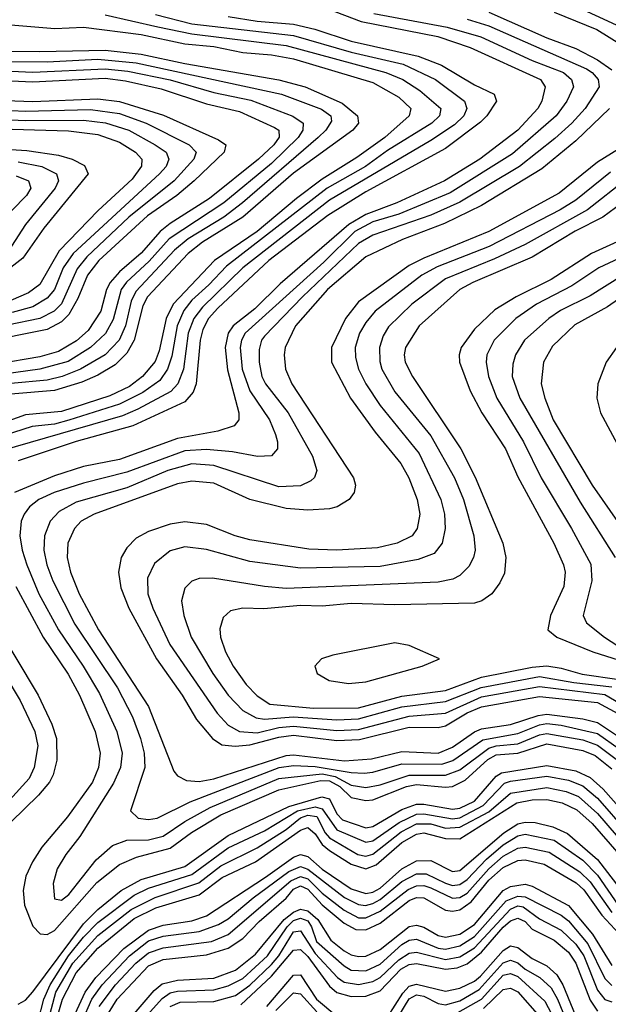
# Model space of a CAD drawing. Header units: inches. Extents: x 501365 to 657855, y 482276 to 547543.
# Tile 527 of 656: x 577274 to 578900, y 533416 to 536135. Entities that reach past the tile are written whole.
import ezdxf

# ---------------------------------------------------------------- set-up
doc = ezdxf.new("R2010")
doc.units = ezdxf.units.IN
doc.header["$MEASUREMENT"] = 0
doc.layers.add('A5573', color=7, linetype='Continuous')

msp = doc.modelspace()

# ---------------------------------------------------------------- linework, layer by layer
at = {"layer": 'A5573', "color": 5}
for points, elevation in [([(578690, 536228.7), (578921.5, 536121.5)], 4640), ([(577649.6, 536150), (577750, 536123.6), (578030, 536092.2), (578190, 536045.3), (578333, 536013), (578422.9, 535970), (578502.3, 535910), (578509.4, 535890), (578500.8, 535870), (578474.9, 535845.1), (578410, 535802.2), (578130, 535637.2), (577890.1, 535449.9), (577778.7, 535341.3), (577754.9, 535310), (577739.9, 535270), (577726.2, 535170), (577710.7, 535129.3), (577691.9, 535108.1), (577600.6, 535059.4), (577558.2, 535041.8), (577130, 534918.2)], 4460), ([(577510, 536148.7), (577655.3, 536115.3), (577750, 536096.1), (578010, 536064.5), (578285.3, 535990), (578332.4, 535970), (578379.7, 535939.7), (578437.6, 535890), (578433.9, 535870), (578412.5, 535850), (578290, 535774.6), (578229.5, 535730), (578123.8, 535670), (577845.1, 535454.9), (577796.9, 535403.1), (577750, 535361.1), (577727.4, 535332.6), (577709.1, 535290), (577694.3, 535205.7), (577682.4, 535170), (577661.2, 535138.8), (577614.4, 535105.6), (577550, 535073.8), (577410, 535029), (577370, 535018.7), (577308.5, 535011.5), (577130, 534954.5)], 4440), ([(578125, 536165), (578217.3, 536130), (578428.7, 536088.7), (578518.5, 536058.5), (578712.9, 535970), (578725.4, 535950), (578716.2, 535910), (578705.7, 535890), (578650.1, 535830), (578545, 535750), (578447.6, 535690), (578316.3, 535630), (578230, 535597.7), (578183.6, 535570), (577993.8, 535406.2), (577923.2, 535336.8), (577863.5, 535290), (577849.6, 535270), (577841.6, 535230), (577848.1, 535168.1), (577879.5, 535050), (577879.1, 535030), (577866.3, 535013.7), (577821.4, 534998.6), (577710, 534978.8), (577550, 534921.1), (577450, 534901.1), (577370, 534875.5), (577259.8, 534830)], 4520), ([(577850, 536144.6), (577930, 536131.8), (578030, 536123.2), (578088.9, 536108.9), (578190, 536075.8), (578375.1, 536035.1), (578439.2, 536010), (578530, 535955.6), (578584.3, 535930), (578590.7, 535910), (578564.8, 535870), (578547.2, 535852.8), (578450, 535779.8), (578230, 535660.4), (578125, 535595), (577962.4, 535470), (577821.7, 535338.3), (577795.6, 535310), (577780.1, 535279.9), (577772.9, 535250), (577761.2, 535130), (577753.6, 535106.4), (577730, 535080.2), (577586.6, 535013.4), (577430, 534970.3), (577270, 534917.1)], 4480), ([(578252.2, 536152.2), (578455.2, 536115.2), (578547.7, 536087.7), (578690, 536023.1), (578775.9, 535990), (578798.4, 535970), (578804.1, 535950), (578785.3, 535910), (578755.8, 535870), (578635.2, 535764.8), (578463, 535657), (578321.8, 535598.2), (578250, 535577), (578199.9, 535550), (578113.8, 535466.2), (577897.1, 535270), (577886.5, 535250), (577883.3, 535230), (577888.8, 535170), (577910.2, 535110.2), (577963.9, 535030), (577980.5, 534990), (577986.6, 534970), (577986.1, 534950), (577970, 534930.6), (577930.9, 534929.1), (577861.9, 534941.9), (577790, 534948.8), (577730, 534944.3), (577570, 534886), (577450, 534855.8), (577368.9, 534830), (577326.7, 534810), (577301.4, 534790), (577286.1, 534770), (577278, 534750), (577274.3, 534710), (577280.6, 534670), (577293.4, 534630), (577326.8, 534550), (577381, 534450), (577449.8, 534350), (577494.4, 534274.4), (577542.5, 534170), (577556.8, 534110), (577552.7, 534070), (577533.1, 534026.8), (577440.6, 533879.4), (577401.5, 533830), (577377.5, 533790), (577366.2, 533750), (577370, 533707.4), (577390, 533704.1), (577410, 533719.3), (577485.2, 533814.8), (577530, 533855.1), (577570, 533869.2), (577630, 533870.8), (577670, 533880.8), (577730, 533921.3), (577800.4, 533959.6), (577990, 534039.3), (578110, 534052.5), (578145.6, 534045.6), (578190, 534021.7), (578230, 534015.3), (578270, 534022.4), (578350, 534049.4), (578450, 534048.6), (578490, 534063.7), (578570, 534123.7), (578590, 534129.9), (578650, 534135.2), (578710, 534160.6), (578730, 534164.4), (578830, 534146.6), (578870, 534132.1), (578925, 534090)], 4540), ([(578570, 536155.8), (578730, 536085.5), (578810, 536056.2), (578870, 536024.9), (578910, 535997)], 4580), ([(578750, 536155.9), (578868.6, 536108.6), (579065.6, 535985.6)], 4620), ([(577250, 536120.8), (577371.1, 536111.1), (577450, 536114.4), (577610, 536094.4), (577730, 536068.3), (577810, 536061), (577890, 536044.8), (577970, 536038.6), (578030, 536027.5), (578250, 535962.3), (578321.5, 535921.6), (578354.4, 535890), (578349.7, 535870), (578282.9, 535810), (578205.5, 535754.5), (578110, 535694.9), (578038.4, 535641.6), (577930, 535550.1), (577812.2, 535470), (577698, 535350), (577678.3, 535310), (577659, 535221), (577648.3, 535191.7), (577613.1, 535150), (577577.5, 535122.5), (577523.3, 535096.7), (577390, 535053.7), (577290, 535044.5), (577210, 535015.3)], 4420), ([(578510, 536136.5), (578570, 536118.4), (578839.5, 535999.5), (578855.5, 535990), (578872.1, 535970), (578874.6, 535950), (578835.7, 535890), (578798.8, 535850), (578752.6, 535807.4), (578654.4, 535730), (578490, 535631.3), (578410, 535595.1), (578250, 535540.7), (578210, 535517.7), (578055, 535370), (577950, 535261.3), (577941.9, 535250), (577935.7, 535224.3), (577935.4, 535190), (577943.4, 535150), (577953.1, 535130), (578015.5, 535050), (578082.7, 534930), (578095.1, 534890), (578088.7, 534871.3), (578078.6, 534861.4), (578050, 534847.6), (577990, 534845.6), (577810, 534904.3), (577750, 534908.4), (577683.1, 534890), (577570, 534842.2), (577430, 534802.6), (577382.7, 534777.3), (577358.2, 534750), (577342.7, 534710), (577340.4, 534670), (577349.2, 534630), (577365.6, 534585.6), (577426.4, 534466.4), (577544.1, 534290), (577586.1, 534210), (577607.5, 534150), (577617.9, 534110), (577620.2, 534070), (577580.2, 533950), (577601.3, 533930), (577630, 533926.9), (577653.6, 533930), (577744.9, 533975.1), (577991.2, 534070), (578030, 534075.4), (578090, 534072.6), (578190, 534056), (578225.2, 534054.8), (578250, 534057.5), (578330, 534079.9), (578440.5, 534079.5), (578470.7, 534089.3), (578553.7, 534146.3), (578650, 534163.9), (578710, 534188.1), (578730, 534191.5), (578770, 534187.4), (578870, 534164.3), (578930, 534121.7)], 4560), ([(577230, 536048.2), (577330, 536047.3), (577510, 536051.6), (577610, 536040.3), (577730, 536014.1), (577990, 535969.5), (578062.5, 535950), (578165.3, 535905.3), (578207.2, 535870), (578210.1, 535850), (578194.2, 535830), (578030, 535711.2), (577890, 535589.6), (577779, 535521), (577739.1, 535490), (577627, 535370), (577614.4, 535345.6), (577590.6, 535250), (577570, 535214.2), (577537.5, 535182.5), (577490, 535153.6), (577445.8, 535134.2), (577370, 535111.6), (577250, 535101.6)], 4380), ([(577250, 536019.6), (577350, 536018.6), (577490, 536026.4), (577596, 536016), (577997.6, 535930), (578108.1, 535888.1), (578133.8, 535870), (578135.1, 535855.1), (578120.1, 535830), (578098.5, 535810), (577889.8, 535630), (577838, 535590), (577739.1, 535530), (577701.5, 535498.5), (577594.9, 535385.1), (577581.9, 535358.1), (577566.5, 535290), (577549.3, 535250), (577509.9, 535210.1), (577442, 535170), (577391.2, 535150), (577350, 535139.9), (577250, 535130.8)], 4360), ([(577210, 535995.2), (577310, 535990.4), (577510, 535999.9), (577573.2, 535993.2), (577690, 535969.4), (577810, 535934.6), (577913, 535913), (578029, 535869), (578057.1, 535850), (578056.1, 535830), (578043.1, 535810), (577970, 535738.3), (577837.9, 535630), (577687, 535530), (577631.7, 535468.3), (577569.4, 535410.6), (577554.6, 535390), (577532.7, 535307.3), (577511.2, 535268.8), (577469.6, 535230.4), (577408.3, 535191.7), (577329.9, 535170.1), (577090, 535137.5)], 4340), ([(577210, 535968), (577310, 535963.7), (577510, 535973.5), (577566.8, 535966.8), (577664.6, 535944.6), (577790, 535903.3), (577881.6, 535881.6), (577977.5, 535837.5), (577990.1, 535830), (577990.7, 535810.7), (577975.7, 535790), (577933.4, 535750), (577798.8, 535641.2), (577690, 535572.9), (577662.4, 535550), (577610, 535490.2), (577550, 535439.4), (577524, 535410), (577514, 535390), (577498.5, 535330), (577463.2, 535276.8), (577431.3, 535248.7), (577381.4, 535218.6), (577330, 535204.6), (577210, 535184.5)], 4320), ([(577210, 535913.1), (577310, 535909.6), (577490, 535917.3), (577550, 535909.7), (577671.3, 535871.3), (577823.7, 535803.7), (577843.6, 535790), (577839, 535770), (577756.1, 535690), (577707.9, 535650), (577626.7, 535593.3), (577493, 535470), (577461.3, 535430), (577434.8, 535365.2), (577410, 535321.6), (577390, 535300.7), (577350, 535280.1), (577170, 535244.2)], 4280), ([(577210, 535886.5), (577290, 535882.6), (577470, 535887.8), (577550, 535876.1), (577623.6, 535850), (577741.9, 535790), (577761.3, 535770), (577755.3, 535750), (577700.5, 535690), (577575.7, 535590), (577459.7, 535480.3), (577433, 535447), (577389.3, 535350.7), (577369.4, 535330), (577330, 535310.4), (577150, 535273.5)], 4260), ([(578903.7, 535890), (578810, 535800.5), (578716.6, 535723.4), (578550, 535622.2), (578447.5, 535572.5), (578331.6, 535528.4), (578230, 535480.1), (578124.4, 535390), (578035.7, 535290), (578007.5, 535230), (578004.6, 535210), (578008.2, 535170), (578025.4, 535130), (578196.3, 534870), (578201.5, 534850), (578198.3, 534830), (578184, 534810), (578151.3, 534790), (578130, 534784.9), (578070, 534780.8), (578010, 534785.4), (577910, 534810.2), (577810, 534855.2), (577750, 534861.2), (577710, 534853.7), (577480.1, 534770), (577443.8, 534750), (577425.2, 534730), (577407.3, 534690), (577404.9, 534650), (577414.7, 534610), (577438.2, 534550), (577492, 534450), (577630, 534238.3), (577699.9, 534059.9), (577710, 534047), (577734.6, 534034.6), (577770, 534031.8), (577810, 534038.7), (578010, 534103.7), (578030, 534104.9), (578171.5, 534088.5), (578245.5, 534094.5), (578330, 534114.3), (578430, 534110), (578470, 534126.1), (578530, 534168.2), (578550, 534176.6), (578630, 534188.8), (578706.4, 534213.6), (578730, 534217.1), (578830, 534204.4), (578870, 534194.4), (578945.1, 534145.1)], 4580), ([(577190, 535861.6), (577290, 535856.7), (577450, 535857.8), (577510.9, 535850.9), (577575.7, 535830), (577648.7, 535790), (577678.7, 535770), (577686.4, 535750), (577678.5, 535730), (577660.1, 535710), (577422.2, 535490), (577393.9, 535450), (577370, 535389.9), (577350, 535366.2), (577310, 535342.5), (577253.7, 535326.3)], 4240), ([(577190, 535835.2), (577408.8, 535828.8), (577490, 535818.2), (577550, 535796.8), (577593.8, 535770), (577611.3, 535750), (577610.9, 535730.9), (577584.9, 535695.1), (577491.3, 535608.7), (577382.7, 535497.3), (577330, 535404.5), (577298.8, 535381.2), (577250, 535360.2)], 4220), ([(578947.7, 535790), (578870, 535741.7), (578764, 535656), (578570, 535550), (578390, 535476.7), (578350, 535456.3), (578210, 535355.8), (578173.8, 535310), (578135.7, 535230), (578135.3, 535190), (578187.6, 535090), (578256.2, 534996.2), (578327.2, 534910), (578349.1, 534870), (578372, 534810), (578379.2, 534770), (578372.2, 534730), (578357.8, 534710), (578317.2, 534690), (578262.8, 534677.2), (578150, 534670.7), (578072.7, 534672.7), (577910, 534698.8), (577869.7, 534709.7), (577790, 534740.9), (577730, 534748.7), (577690, 534741.8), (577630, 534722.3), (577596.1, 534703.9), (577570, 534677.2), (577554.8, 534650), (577547.2, 534610), (577553.9, 534566.1), (577575.4, 534510), (577652, 534370), (577722.5, 534270), (577762.5, 534202.5), (577806.4, 534150), (577832.9, 534132.9), (577868.9, 534128.9), (577910, 534132.6), (577990, 534154.1), (578030, 534159), (578150, 534144.5), (578212.4, 534147.6), (578350, 534181.6), (578430, 534181), (578450, 534185.6), (578510, 534221), (578550, 534238), (578710, 534266.1), (578870, 534250), (578960.5, 534200.5)], 4620), ([(577162.3, 535782.3), (577294.1, 535774.1), (577381.1, 535761.1), (577418.7, 535750), (577452.9, 535732.9), (577463.1, 535710), (577340.4, 535559.6), (577282.9, 535477.1), (577250, 535451)], 4180), ([(577270, 535742.5), (577335, 535730), (577375.8, 535710), (577380.9, 535690), (577371.8, 535670), (577290.1, 535570), (577251.3, 535510)], 4160), ([(577264.5, 535704.5), (577298.3, 535690), (577304.7, 535670), (577293.1, 535650), (577252, 535608)], 4140), ([(578905.6, 535714.4), (578810, 535637.1), (578766.9, 535610), (578571, 535509), (578427.1, 535452.9), (578384.8, 535430), (578256, 535330), (578230, 535299.4), (578213, 535270), (578201.1, 535230), (578202.1, 535202.1), (578210.4, 535170), (578229.8, 535129.8), (578269.4, 535070), (578377.6, 534937.6), (578437.4, 534810), (578447.4, 534770), (578449.7, 534730), (578441.5, 534690), (578418.9, 534661.1), (578375, 534645), (578270, 534625.1), (578050, 534620.5), (577910, 534639), (577790, 534672.4), (577730, 534679.1), (577690, 534668.4), (577646.7, 534633.3), (577627.3, 534592.7), (577627.9, 534550), (577641.5, 534510), (577688.5, 534410), (577819.9, 534219.9), (577850, 534187.2), (577881.4, 534170), (577930, 534166.3), (577990, 534180.4), (578030, 534184.5), (578150, 534172.5), (578210, 534175.4), (578350, 534212.1), (578450, 534220.5), (578550, 534265.2), (578710, 534293.6), (578890, 534271.3), (579042.5, 534182.5)], 4640), ([(578950, 535695.4), (578842.6, 535610), (578670, 535514.2), (578585.3, 535474.7), (578450, 535420.1), (578357.1, 535350), (578292.9, 535287.1), (578277.8, 535262.2), (578268.3, 535230), (578269, 535191), (578274.7, 535170), (578310, 535107.3), (578410, 534985.9), (578474.9, 534870), (578500.2, 534810), (578528.5, 534710), (578532.3, 534670), (578527.4, 534650), (578514.4, 534625.6), (578490, 534600.5), (578470.1, 534589.9), (578430, 534582.1), (578010, 534564.9), (577949.9, 534569.9), (577807, 534593), (577770, 534592.5), (577750, 534584.9), (577730, 534565.7), (577720.6, 534530), (577727.1, 534490), (577747.4, 534430), (577807.5, 534330), (577849.7, 534269.7), (577890, 534227.9), (577927, 534207), (577950, 534203.8), (578029.8, 534210.2), (578150, 534201.9), (578210, 534204.4), (578330, 534237.9), (578450, 534252.3), (578548.5, 534291.5), (578710, 534321.9), (578804.5, 534304.5), (578910, 534293.1)], 4660), ([(578990, 535667.2), (578885.2, 535590), (578808.7, 535551.3), (578690, 535479.8), (578526, 535410), (578490, 535390.5), (578377.7, 535290), (578339.7, 535230), (578335.8, 535210), (578338.5, 535190), (578359, 535150), (578492.7, 534950), (578532.4, 534872.4), (578608.3, 534690), (578616.6, 534650), (578613.1, 534606.9), (578600.3, 534579.7), (578578.6, 534550), (578550.2, 534530), (578530, 534524.1), (578310, 534519.5), (578190, 534523.2), (578110, 534515.5), (578050, 534517.8), (577948.6, 534508.6), (577890, 534509.9), (577856.8, 534503.2), (577836, 534484), (577827.2, 534452.8), (577828.8, 534430), (577842.4, 534390), (577863.4, 534350), (577899.3, 534299.3), (577930, 534268.3), (577965.3, 534245.3), (578085.9, 534234.1), (578210, 534234.6), (578330, 534267.2), (578450, 534282.4), (578550, 534319.7), (578690, 534346.8), (578730, 534350.5), (578770, 534344.7), (578828, 534328), (578930, 534312.9)], 4680), ([(578975, 535545), (578854, 535490), (578742.1, 535417.9), (578645.1, 535370), (578586.3, 535333.7), (578530, 535280.6), (578493.6, 535230), (578487.9, 535210), (578488.6, 535190), (578518.6, 535110), (578551, 535050), (578615.6, 534950), (578650, 534872.5), (578749.3, 534690), (578776.2, 534630), (578780.9, 534610), (578776.9, 534570), (578740.1, 534490), (578733.3, 534450), (578757.5, 534430), (578857.2, 534390), (579090, 534315.6)], 4720), ([(579010, 535513.6), (578874.2, 535450), (578799.4, 535400.6), (578701.4, 535350), (578644.9, 535310), (578584.7, 535250), (578564.4, 535210), (578563, 535190), (578569.4, 535150), (578592.2, 535090), (578666.1, 534970), (578714.5, 534870), (578798.5, 534730), (578851.6, 534631.6), (578854.6, 534585.4), (578830.1, 534490), (578839.8, 534470), (578889.7, 534429.7), (578926.6, 534406.6)], 4740), ([(578983.2, 535456.8), (578850, 535373), (578768, 535332), (578735.5, 535310), (578668.3, 535250), (578643.4, 535210), (578636.2, 535183.8), (578634.7, 535150), (578655.5, 535090), (578822.5, 534802.5), (578918.6, 534650)], 4760), ([(579010, 535420.3), (578897.6, 535342.4), (578807.7, 535292.3), (578746, 535234), (578721.3, 535190), (578714.6, 535130), (578724.3, 535090), (578747.7, 535030), (578855.2, 534850), (578980.3, 534670)], 4780), ([(578922.5, 535230), (578893.9, 535190), (578871, 535130), (578867.9, 535090), (578878.8, 535050), (578938.3, 534938.3)], 4820), ([(577263.7, 534570), (577339, 534430), (577407.7, 534327.7), (577439.3, 534270), (577482.9, 534170), (577496.5, 534110), (577491.8, 534070), (577475.6, 534030), (577406, 533934), (577335.6, 533850), (577309.4, 533810), (577291.1, 533770), (577284.1, 533730), (577287.1, 533690), (577310, 533631.6), (577331.1, 533611.1), (577350, 533608.7), (577370, 533619.8), (577487.5, 533752.5), (577550, 533802.4), (577597.1, 533822.9), (577690, 533847), (577749.1, 533890.9), (577830, 533939.3), (577990, 534008.5), (578105.6, 534034.4), (578130, 534033.6), (578158, 534018), (578190, 533987), (578230, 533979.3), (578250, 533981.1), (578342.7, 534017.3), (578370, 534023.6), (578450, 534015.9), (578470, 534017.9), (578504.7, 534035.3), (578567.4, 534092.6), (578590, 534104.8), (578650, 534109.3), (578730, 534135.9), (578830, 534117), (578863.4, 534103.4), (578910, 534066.9)], 4520), ([(577192.8, 534490), (577324.8, 534270), (577362.7, 534190), (577375.7, 534150), (577376.8, 534090), (577366.8, 534050), (577356.1, 534030), (577326.2, 533993.8), (577250, 533918.7)], 4480), ([(577150, 534463.6), (577275.2, 534255.2), (577316.3, 534170), (577323.9, 534130), (577313.7, 534070), (577300.2, 534039.8), (577145.6, 533870)], 4460), ([(577270, 533416.8), (577290, 533427.5), (577310, 533450.4), (577450, 533638.4), (577490, 533678.1), (577554, 533730), (577610, 533760.8), (577730, 533797), (577850, 533882.4), (578017.5, 533962.5), (578108.9, 533988.9), (578130, 533983.4), (578150, 533941.9), (578165.9, 533925.9), (578230, 533903.9), (578250, 533907), (578330, 533953.8), (578370, 533968.4), (578390, 533968.8), (578470, 533954.6), (578490, 533957.4), (578530, 533977.5), (578590, 534046.2), (578604.6, 534055.4), (578730, 534076.1), (578810, 534061.2), (578850, 534042.8), (578885.9, 534010), (578950, 533937.8)], 4480), ([(577325.5, 533370), (577340.6, 533430), (577358, 533470), (577408.7, 533550), (577450, 533601.4), (577490, 533641.7), (577590, 533717.2), (577630, 533736.6), (577750, 533774.5), (577850, 533847.9), (577950, 533895), (578041.1, 533950), (578090, 533961.5), (578110, 533956.3), (578150, 533898), (578230, 533863.9), (578250, 533868), (578321.9, 533918.1), (578370, 533940.8), (578390, 533942.4), (578470, 533927.9), (578490, 533931.2), (578554.7, 533965.3), (578613.2, 534026.8), (578630, 534032.7), (578730, 534045.9), (578790, 534035), (578830, 534019.8), (578870, 533985), (578951.8, 533891.8)], 4460), ([(577350, 533359.8), (577374.3, 533450), (577421, 533530), (577490, 533606.2), (577581.8, 533678.2), (577648.5, 533711.5), (577768.7, 533751.3), (577830, 533798.9), (577930, 533848.6), (578010, 533899), (578050, 533931.2), (578070, 533938.5), (578094.8, 533934.8), (578117.8, 533890), (578130, 533876.1), (578208.2, 533830), (578230, 533825.6), (578250, 533831), (578327.7, 533892.3), (578370, 533914.1), (578410, 533914.3), (578450, 533903), (578490, 533905.7), (578570, 533948.1), (578630, 533998.8), (578730, 534014.9), (578784, 534004), (578817.2, 533990), (578870, 533943), (578950, 533850.2)], 4440), ([(577364.7, 533335.3), (577392.1, 533430), (577430, 533503.3), (577490, 533571.1), (577590, 533653.2), (577650, 533682.7), (577770, 533718.4), (577833.3, 533766.7), (577925.2, 533810), (578050, 533896.6), (578070, 533904.7), (578090, 533887.1), (578110, 533857.6), (578130, 533841.2), (578190, 533802.7), (578230, 533790.7), (578258.5, 533801.4), (578330, 533863.1), (578370, 533886.2), (578390, 533889.4), (578450, 533873.6), (578490, 533873.3), (578647.1, 533972.9), (578690, 533981.1), (578730, 533981.9), (578772.8, 533972.8), (578813.3, 533953.3), (578855.3, 533915.3), (578930, 533829.4)], 4420), ([(577427.7, 533390), (577454.8, 533450), (577484.6, 533490), (577562.2, 533570), (577630, 533621), (577670, 533634.4), (577750, 533646.3), (577790, 533660.2), (577953.2, 533766.8), (578030, 533822.7), (578050, 533830), (578070, 533824.2), (578110, 533788.9), (578190, 533734.7), (578230, 533722.1), (578250, 533725.8), (578270, 533736.6), (578330, 533790.2), (578370, 533812.2), (578410, 533813.7), (578470, 533782.9), (578490, 533785.6), (578611.5, 533890), (578650, 533914.3), (578670, 533919.1), (578697.8, 533917.8), (578746.5, 533906.5), (578787.5, 533887.5), (578870, 533816.2), (578950, 533712.2)], 4380), ([(577446.8, 533370), (577473.2, 533430), (577501.8, 533470), (577577.1, 533550), (577630, 533591.1), (577670, 533604.2), (577770, 533617.5), (577823.3, 533636.7), (577850, 533652), (577919.3, 533710), (578017.5, 533782.5), (578050, 533796.3), (578070, 533789.5), (578170.9, 533710.9), (578210, 533691.8), (578229.2, 533689.2), (578250, 533694.2), (578270, 533705.5), (578330, 533754.9), (578370, 533776.1), (578396.9, 533776.8), (578450, 533750.8), (578470, 533744.6), (578490, 533747), (578510, 533760.4), (578563.2, 533816.8), (578610, 533856.5), (578650, 533881.4), (578670, 533885.7), (578750, 533869.3), (578830, 533814.4), (578870, 533773), (578927.2, 533690)], 4360), ([(577493.6, 533410), (577538.4, 533470), (577595.1, 533530), (577630, 533557.9), (577670, 533571.8), (577803.7, 533590), (577850, 533608.5), (578022.8, 533757.2), (578050, 533769.4), (578070, 533763.1), (578110, 533722.6), (578170, 533675.8), (578210, 533655), (578230, 533654.5), (578270, 533673.3), (578346.7, 533733.3), (578370, 533743.6), (578390, 533744), (578410, 533737.4), (578470, 533708.8), (578490, 533711.5), (578510, 533723.3), (578569.8, 533790.2), (578610, 533824.9), (578650, 533847), (578670, 533849.9), (578736.5, 533836.5), (578821.6, 533781.6), (578850, 533754.2), (578910, 533670)], 4340), ([(577507.5, 533372.5), (577543.3, 533430), (577630, 533522.7), (577670, 533539.6), (577790, 533552.3), (577850, 533571.1), (577890, 533598.2), (577935.4, 533644.6), (578010, 533709.7), (578030, 533734.1), (578050, 533742.9), (578070, 533734.5), (578110, 533691.1), (578170, 533639.9), (578202.3, 533622.3), (578230, 533621.9), (578270, 533640.1), (578350, 533703), (578370, 533711.3), (578390.3, 533710.3), (578450, 533676.4), (578470, 533673.3), (578490, 533677.1), (578521.2, 533698.8), (578570, 533758.6), (578610, 533794), (578650, 533813.6), (578670, 533814.9), (578723.1, 533803.1), (578811.3, 533751.3), (578832.2, 533732.2), (578882.5, 533662.5), (578930, 533610.7)], 4320), ([(577590, 533389.8), (577645.9, 533454.1), (577667.7, 533472.3), (577710, 533483.1), (577810, 533488.7), (577870, 533510.6), (577925.8, 533554.2), (578004.2, 533650), (578030, 533670.8), (578050, 533678.8), (578070, 533674.1), (578097.9, 533650), (578133.4, 533593.4), (578170, 533563.8), (578190, 533552.5), (578210, 533547.8), (578230, 533549.4), (578270, 533567.8), (578350, 533631), (578370, 533634.8), (578390, 533629.2), (578430, 533606.5), (578450, 533601.3), (578490, 533610), (578530, 533636.2), (578610, 533730.2), (578630, 533741.8), (578670, 533747.9), (578690, 533742.7), (578790, 533688.6), (578856.5, 533610), (578910, 533523.2)], 4280), ([(577593.6, 533350), (577667.6, 533432.4), (577690, 533447.5), (577710, 533452.6), (577810, 533455.9), (577850, 533466.8), (577890, 533487.3), (577958.9, 533550), (578012.5, 533630), (578030, 533647.5), (578050, 533654.3), (578070, 533646.7), (578080.4, 533630), (578093.7, 533590), (578170, 533522.1), (578190, 533510.7), (578230, 533508.8), (578270, 533527), (578330, 533581.1), (578350, 533593.2), (578370, 533596), (578430, 533571.5), (578450, 533568.1), (578490, 533577.2), (578530, 533603.2), (578618.3, 533701.7), (578650, 533714.9), (578670, 533713.2), (578770, 533662), (578790, 533646.4), (578843.2, 533583.2), (578890, 533487.4), (578910, 533467.7)], 4260), ([(577690, 533410.2), (577717.6, 533422.4), (577810, 533424), (577870, 533440.8), (577910, 533469.1), (577970, 533526.1), (577990.2, 533550), (578030, 533615.9), (578050, 533618.6), (578090, 533556.1), (578151.8, 533490), (578170, 533477.1), (578210, 533471.2), (578250, 533479.3), (578270, 533490.6), (578321.1, 533538.9), (578350, 533557.2), (578370, 533559.9), (578450, 533539.8), (578490, 533547.2), (578530, 533571.9), (578630, 533678.9), (578650, 533688.1), (578665.2, 533685.2), (578710, 533652.2), (578770, 533621.1), (578810, 533581.8), (578832, 533550), (578870, 533454.8), (578890, 533429.6), (578910, 533423.3)], 4240), ([(577885.3, 533414.7), (577970, 533493.8), (578030, 533565.9), (578050, 533567.5), (578070, 533547.9), (578130, 533466.6), (578150, 533449), (578190, 533438), (578230, 533438.2), (578270, 533453.4), (578327.3, 533512.7), (578350, 533525.9), (578370, 533529), (578450, 533512.7), (578482.7, 533517.3), (578510, 533528), (578550, 533560.3), (578610, 533629), (578630, 533646.9), (578650, 533654.3), (578670, 533645.1), (578690, 533623.6), (578750, 533593.3), (578790, 533559.7), (578810.2, 533530), (578850, 533428), (578870, 533397.6)], 4220), ([(578290, 533381), (578332.7, 533447.3), (578350, 533465.8), (578370, 533471.5), (578450, 533452.3), (578490, 533460.7), (578530, 533479.6), (578546.6, 533493.4), (578610, 533564.8), (578630, 533577.3), (578650, 533573.3), (578690, 533542.4), (578730, 533522.4), (578757.7, 533497.7), (578774.6, 533470), (578830, 533335.6)], 4180), ([(578290, 533332.9), (578350, 533431.3), (578370, 533442.1), (578390, 533438.8), (578430, 533418.2), (578450, 533414.9), (578490, 533425.3), (578542.9, 533457.1), (578610, 533530.2), (578630, 533538.3), (578650, 533531.1), (578670, 533513.4), (578710.4, 533490), (578741.9, 533461.9), (578759.7, 533430), (578810, 533307.2)], 4160), ([(578470, 533385.4), (578549.3, 533430), (578610, 533496.6), (578630, 533501.4), (578650, 533492.7), (578724.9, 533424.9), (578743.2, 533390)], 4140), ([(577956.7, 533410), (578030, 533496.6), (578050, 533497.6), (578094.2, 533430), (578150, 533383.2)], 4180), ([(577981.4, 533398.6), (578030, 533448.1), (578050, 533445.4), (578095.3, 533395.3)], 4160), ([(578555.4, 533404.6), (578610, 533456.9), (578630, 533460.7), (578650, 533450.3), (578710, 533382.1)], 4120)]:
    msp.add_lwpolyline(points, dxfattribs=dict(at, elevation=elevation))
at = {"layer": 'A5573', "color": 5, "elevation": 4720}
msp.add_lwpolyline([(578310, 534414.5), (578139.2, 534380.8), (578107.4, 534370), (578089.1, 534350), (578095.8, 534330), (578129, 534310), (578182.1, 534302), (578230, 534306.4), (578385.6, 534350), (578433.3, 534370), (578350, 534407.2)], close=True, dxfattribs=at)

doc.saveas('drawing.dxf')
